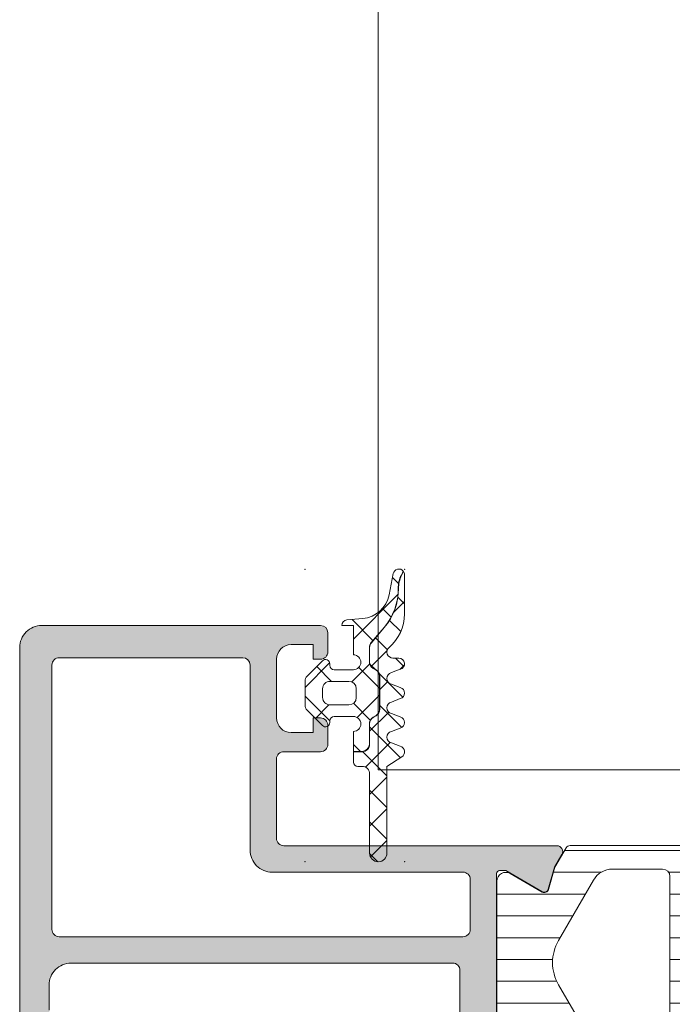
# Model space of a CAD drawing. Header units: millimetres. Extents: x 213386 to 506888, y 183055 to 450952.
# Tile 887 of 1056: x 399519 to 399564, y 334492 to 334559. Entities that reach past the tile are written whole.
import ezdxf

# ---------------------------------------------------------------- set-up
doc = ezdxf.new("R2010")
doc.units = ezdxf.units.MM
doc.layers.add('FASÁDA DETAILNÍ', color=255, linetype='Continuous', lineweight=0)
doc.layers.add('NOVA', color=255, linetype='Continuous', lineweight=0)

# ---------------------------------------------------------------- blocks, each defined once
blk = doc.blocks.new('A$C69D17D4D')
at = {"layer": 'FASÁDA DETAILNÍ'}
h = blk.add_hatch(dxfattribs=at)
h.set_pattern_fill('ANSI37', color=256, scale=0.625, angle=90, style=0)
h.set_pattern_definition([(135, (0, 0), (-1.403165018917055, -1.403165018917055), []), (225, (0, 0), (1.403165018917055, -1.403165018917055), [])])
edge = h.paths.add_edge_path()
edge.add_arc((1579.654066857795, 16762.8899791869), 0.2900050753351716, 224.9975633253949, 359.9994892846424)
edge.add_line((1579.944071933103, 16762.8899766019), (1579.944071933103, 16762.98997086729))
edge.add_arc((1580.254071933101, 16762.98997086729), 0.3099999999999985, 89.99999999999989, 180.0000000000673, ccw=False)
edge.add_line((1580.254071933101, 16763.29997086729), (1581.554047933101, 16763.29997086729))
edge.add_arc((1581.55404793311, 16762.78997086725), 0.5100000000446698, -88.87647985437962, 90.00000000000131, ccw=False)
edge.add_line((1581.564047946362, 16762.28006891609), (1581.564049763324, 16760.92146088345))
edge.add_line((1581.564049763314, 16760.92146088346), (1582.154050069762, 16760.92146088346))
edge.add_arc((1582.154050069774, 16761.41146088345), 0.4900000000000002, -89.99999999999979, 1.272221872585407e-14)
edge.add_line((1582.644050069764, 16761.41146088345), (1582.644050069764, 16762.81145859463))
edge.add_arc((1583.154050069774, 16762.81145859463), 0.5099999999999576, 120.00000000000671, 180.0000000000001, ccw=False)
edge.add_line((1582.899050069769, 16763.25313155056), (1583.099050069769, 16763.3686016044))
edge.add_arc((1582.854050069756, 16763.79295405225), 0.4900000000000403, -59.9999999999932, 1.144999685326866e-13)
edge.add_line((1583.344050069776, 16763.79295405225), (1583.344050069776, 16766.02996389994))
edge.add_arc((1582.854050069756, 16766.02996389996), 0.4899999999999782, 1.144999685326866e-13, 60.00000000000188)
edge.add_line((1583.099050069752, 16766.45431634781), (1582.899050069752, 16766.56978640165))
edge.add_arc((1583.154050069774, 16767.01145935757), 0.5100000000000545, 179.9999999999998, 240.0000000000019, ccw=False)
edge.add_line((1582.644050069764, 16767.01145935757), (1582.644050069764, 16768.0090567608))
edge.add_arc((1583.149983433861, 16768.00905676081), 0.5059333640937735, 139.3588191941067, 180, ccw=False)
edge.add_line((1582.76607949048, 16768.33858116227), (1583.64694636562, 16769.36481249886))
edge.add_arc((1580.616488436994, 16771.96600962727), 3.993732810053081, -40.64118080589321, 0.6188691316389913)
edge.add_arc((1586.619871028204, 16772.03085650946), 2.010000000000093, 153.3452087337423, 180.6188691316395, ccw=False)
edge.add_line((1584.823482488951, 16772.93257055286), (1584.957523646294, 16773.19960642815))
edge.add_arc((1584.65405993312, 16772.95463686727), 0.3900003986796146, 38.91202932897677, 168.9894375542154)
edge.add_line((1584.271238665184, 16773.02912302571), (1583.991637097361, 16771.59103219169))
edge.add_arc((1582.018583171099, 16771.9746442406), 2.010000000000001, -85.00475061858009, -11.002496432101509, ccw=False)
edge.add_line((1582.1936001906, 16769.97227837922), (1581.120640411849, 16769.87849620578))
edge.add_arc((1581.154061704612, 16769.48992909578), 0.3900017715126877, 94.91600467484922, 178.5301263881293)
edge.add_line((1580.764188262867, 16769.4999331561), (1581.564059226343, 16769.4999331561))
edge.add_line((1581.564059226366, 16769.4999331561), (1581.564047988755, 16767.49985381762))
edge.add_arc((1581.55404793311, 16766.98995186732), 0.5100000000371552, -90, 88.87647509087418, ccw=False)
edge.add_line((1581.55404793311, 16766.47995186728), (1580.25407193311, 16766.47995186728))
edge.add_arc((1580.254071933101, 16766.78995186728), 0.3100000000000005, 180, 270, ccw=False)
edge.add_line((1579.944071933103, 16766.78995186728), (1579.944071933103, 16766.88997686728))
edge.add_arc((1579.65405655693, 16766.88994867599), 0.2900153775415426, 0.005569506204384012, 134.9966855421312)
edge.add_line((1579.448996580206, 16767.0950323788), (1578.407699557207, 16766.05446795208))
edge.add_arc((1578.754059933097, 16765.70786372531), 0.4900000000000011, 134.9798378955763, 179.9999999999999)
edge.add_line((1578.264059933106, 16765.70786372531), (1578.264059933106, 16764.07181528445))
edge.add_arc((1578.754059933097, 16764.07181528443), 0.4899999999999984, 180.0000000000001, 225.0276992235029)
edge.add_line((1578.407745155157, 16763.72516549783), (1579.448993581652, 16762.68492335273))
edge = h.paths.add_edge_path()
edge.add_arc((1581.254081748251, 16764.58994805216), 0.4999901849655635, -90.00000000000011, -9.199197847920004e-09, ccw=False)
edge.add_line((1581.254081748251, 16764.0899578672), (1579.954071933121, 16764.08995786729))
edge.add_arc((1579.954053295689, 16764.58993922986), 0.4999813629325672, -180.0021357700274, -89.9978642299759, ccw=False)
edge.add_line((1579.454071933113, 16764.58995786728), (1579.454071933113, 16765.18996486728))
edge.add_arc((1579.954053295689, 16765.18998350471), 0.4999813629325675, 89.99786422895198, 180.0021357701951, ccw=False)
edge.add_line((1579.954071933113, 16765.68996486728), (1581.254081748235, 16765.68996486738))
edge.add_arc((1581.254081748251, 16765.18997468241), 0.4999901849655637, 0, 90.00000000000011, ccw=False)
edge.add_line((1581.754071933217, 16765.18997468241), (1581.754071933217, 16764.58994805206))
h = blk.add_hatch(dxfattribs=at)
h.set_pattern_fill('ANSI37', color=256, scale=0.48, angle=90, style=0)
h.set_pattern_definition([(135, (0, 0), (-1.077630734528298, -1.077630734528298), []), (225, (0, 0), (1.077630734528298, -1.077630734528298), [])])
edge = h.paths.add_edge_path()
edge.add_line((1584.147476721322, 16762.28574469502), (1584.75453423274, 16762.51300358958))
edge.add_arc((1584.654059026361, 16762.8898397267), 0.3900009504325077, -75.0706312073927, 75.07063120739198)
edge.add_line((1584.754534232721, 16763.26667586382), (1584.147476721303, 16763.49393475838))
edge.add_arc((1584.254060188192, 16763.8898397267), 0.4100009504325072, 105.0676336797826, 254.9323663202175, ccw=False)
edge.add_line((1584.147476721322, 16764.28574469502), (1584.754534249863, 16764.51300359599))
edge.add_arc((1584.654060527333, 16764.8898397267), 0.390000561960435, -75.0708416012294, 75.07084160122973)
edge.add_line((1584.754534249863, 16765.26667585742), (1584.147476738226, 16765.49393475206))
edge.add_arc((1584.25405868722, 16765.8898397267), 0.4100005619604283, 105.06742474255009, 254.9325713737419, ccw=False)
edge.add_line((1584.147476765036, 16766.28574470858), (1584.754534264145, 16766.5129997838))
edge.add_arc((1584.654047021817, 16766.88988243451), 0.3900489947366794, -75.07068313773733, 89.99999999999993)
edge.add_line((1584.654047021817, 16767.27993142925), (1584.254057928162, 16767.27993142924))
edge.add_arc((1584.254057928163, 16767.68993198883), 0.4100005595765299, 130.3199356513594, 269.99999999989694, ccw=False)
edge.add_arc((1582.054088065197, 16770.28221820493), 2.989972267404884, -49.68006215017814, 0.001330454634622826)
edge.add_line((1585.044060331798, 16770.28228763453), (1585.044059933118, 16772.95407921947))
edge.add_arc((1584.65405993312, 16772.95463686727), 0.3900003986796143, -0.0819252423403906, 35.64056997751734)
edge.add_line((1584.971008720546, 16773.18188953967), (1584.84135700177, 16772.92359827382))
edge.add_arc((1586.619871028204, 16772.03085650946), 1.990000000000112, 153.345208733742, 180.6188691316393)
edge.add_arc((1580.616488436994, 16771.96600962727), 4.013732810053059, -40.641180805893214, 0.6188691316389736, ccw=False)
edge.add_line((1583.662122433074, 16769.35178610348), (1582.781255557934, 16768.32555476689))
edge.add_arc((1583.149983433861, 16768.00905676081), 0.4859333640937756, 139.3588191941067, 179.9999999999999)
edge.add_line((1582.664050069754, 16768.00905676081), (1582.664050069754, 16767.01145935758))
edge.add_arc((1583.154050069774, 16767.01145935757), 0.4900000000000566, 180.0000000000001, 240.0000000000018)
edge.add_line((1582.909050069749, 16766.58710690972), (1583.109050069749, 16766.47163685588))
edge.add_arc((1582.854050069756, 16766.02996389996), 0.5099999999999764, -1.1368683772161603e-13, 60.00000000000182, ccw=False)
edge.add_line((1583.364050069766, 16766.02996389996), (1583.364050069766, 16763.79295405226))
edge.add_arc((1582.854050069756, 16763.79295405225), 0.5100000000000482, -59.99999999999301, -2.2737367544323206e-13, ccw=False)
edge.add_line((1583.109050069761, 16763.35128109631), (1582.909050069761, 16763.23581104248))
edge.add_arc((1583.154050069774, 16762.81145859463), 0.4899999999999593, 120.000000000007, 179.9999999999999)
edge.add_line((1582.664050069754, 16762.81145859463), (1582.664050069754, 16761.41146088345))
edge.add_arc((1582.154050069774, 16761.41146088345), 0.509999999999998, -90.00000000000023, 0, ccw=False)
edge.add_line((1582.154050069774, 16760.90146088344), (1581.564049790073, 16760.90146088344))
edge.add_line((1581.56404979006, 16760.90146088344), (1581.564050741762, 16760.18983933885))
edge.add_arc((1581.854050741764, 16760.18983972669), 0.2900000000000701, 180.0000766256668, 270.0000000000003)
edge.add_line((1581.854050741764, 16759.89983972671), (1582.154035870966, 16759.89983972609))
edge.add_arc((1582.154217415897, 16759.39001773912), 0.5098220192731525, -0.02428648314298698, 90.02040272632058, ccw=False)
edge.add_line((1582.664039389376, 16759.38980163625), (1582.664069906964, 16753.98983868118))
edge.add_arc((1583.254068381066, 16753.98984201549), 0.5899984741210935, 180.0003238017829, 360.0000000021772)
edge.add_line((1583.844066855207, 16753.98984201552), (1583.844066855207, 16759.89525026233))
edge.add_line((1583.844066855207, 16759.89525026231), (1584.848821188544, 16760.55195381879))
edge.add_arc((1584.654060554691, 16760.88984155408), 0.3899997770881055, -60.04057881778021, 75.07024092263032)
edge.add_line((1584.754538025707, 16761.26667587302), (1584.147476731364, 16761.49393475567))
edge.add_arc((1584.254060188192, 16761.8898397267), 0.4100009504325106, 105.0676336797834, 254.9323677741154, ccw=False)
h = blk.add_hatch(color=256, dxfattribs=at)
edge = h.paths.add_edge_path(flags=16)
edge.add_ellipse((1561.518074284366, 16748.7998801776), major_axis=(-0.4999740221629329, 0), ratio=1, start_angle=-0.0029770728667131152, end_angle=90.00297707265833, ccw=False)
edge.add_line((1561.018100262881, 16748.79990615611), (1561.018100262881, 16766.79990615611))
edge.add_ellipse((1561.518074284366, 16766.79993213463), major_axis=(-0.499974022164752, 0), ratio=1, start_angle=-90.00297707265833, end_angle=0.0029770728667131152, ccw=False)
edge.add_line((1561.518100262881, 16767.29990615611), (1574.018100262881, 16767.29990615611))
edge.add_ellipse((1574.018078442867, 16766.7998843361), major_axis=(-0.500021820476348, 0), ratio=1, start_angle=180.0025002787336, end_angle=269.9974997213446, ccw=False)
edge.add_line((1574.518100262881, 16766.79990615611), (1574.518100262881, 16754.19685515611))
edge.add_ellipse((1576.018099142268, 16754.19685403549), major_axis=(-1.499998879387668, 0), ratio=1, start_angle=-4.280432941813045e-05, end_angle=90.00004280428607)
edge.add_line((1576.018100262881, 16752.6968551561), (1589.018088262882, 16752.6968551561))
edge.add_ellipse((1589.018088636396, 16752.19685552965), major_axis=(-0.4999996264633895, 0), ratio=1, start_angle=179.9999571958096, end_angle=270.0000428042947, ccw=False)
edge.add_line((1589.518088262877, 16752.1968551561), (1589.518088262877, 16748.7999061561))
edge.add_ellipse((1589.018088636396, 16748.79990578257), major_axis=(-0.49999962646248, 0), ratio=1, start_angle=89.99995719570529, end_angle=180.0000428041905, ccw=False)
edge.add_line((1589.018088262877, 16748.29990615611), (1561.518100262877, 16748.29990615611))
edge = h.paths.add_edge_path()
edge.add_line((1560.318088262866, 16719.4999111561), (1563.318088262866, 16719.4999111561))
edge.add_line((1563.318088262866, 16719.4999111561), (1563.318088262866, 16721.4999111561))
edge.add_arc((1562.818114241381, 16721.49993713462), 0.499974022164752, 359.9970229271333, 450.0029770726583)
edge.add_line((1562.818088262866, 16721.9999111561), (1562.318088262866, 16721.9999111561))
edge.add_line((1562.318088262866, 16721.9999111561), (1562.318088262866, 16720.9999111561))
edge.add_line((1562.318088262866, 16720.9999111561), (1561.318088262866, 16720.9999111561))
edge.add_arc((1561.318152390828, 16721.99997528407), 1.00006412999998, 180.0036740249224, 269.9963259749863, ccw=False)
edge.add_line((1560.318088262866, 16721.9999111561), (1560.318088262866, 16725.9999111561))
edge.add_arc((1561.318118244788, 16725.99988117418), 1.000029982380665, 90.00171778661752, 179.9982822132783, ccw=False)
edge.add_line((1561.318088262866, 16726.9999111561), (1562.318088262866, 16726.9999111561))
edge.add_line((1562.318088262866, 16726.9999111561), (1562.318088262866, 16725.9999111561))
edge.add_line((1562.318088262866, 16725.9999111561), (1562.818088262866, 16725.9999111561))
edge.add_arc((1562.818082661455, 16726.49991675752), 0.5000056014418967, 270.0006418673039, 359.9993581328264)
edge.add_line((1563.318088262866, 16726.4999111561), (1563.318088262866, 16729.2999141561))
edge.add_arc((1562.818088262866, 16729.29991415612), 0.5, 0, 180)
edge.add_line((1562.318088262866, 16729.29991415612), (1562.318088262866, 16728.99991115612))
edge.add_arc((1561.818077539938, 16728.99992187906), 0.5000107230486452, 270.0012287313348, 359.9987712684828, ccw=False)
edge.add_line((1561.818088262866, 16728.4999111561), (1561.318088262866, 16728.4999111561))
edge.add_arc((1561.318156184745, 16728.99997907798), 0.5000679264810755, 180.0077822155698, 269.9922177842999, ccw=False)
edge.add_line((1560.818088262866, 16728.9999111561), (1560.818088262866, 16740.29990615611))
edge.add_arc((1561.318110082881, 16740.2998843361), 0.5000218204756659, 90.00250027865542, 179.9974997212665, ccw=False)
edge.add_line((1561.318088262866, 16740.79990615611), (1561.818088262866, 16740.79990615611))
edge.add_arc((1561.818150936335, 16740.29996882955), 0.4999373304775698, -0.007182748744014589, 90.00718274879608, ccw=False)
edge.add_line((1562.318088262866, 16740.29990615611), (1562.318088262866, 16739.99990315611))
edge.add_arc((1562.818151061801, 16739.99996595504), 0.500062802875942, 180.0071953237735, 269.9928046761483)
edge.add_line((1562.818088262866, 16739.4999031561), (1567.318088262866, 16739.4999031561))
edge.add_arc((1567.318082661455, 16739.99990875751), 0.5000056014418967, 270.0006418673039, 359.9993581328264)
edge.add_line((1567.818088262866, 16739.9999031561), (1567.818088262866, 16740.7999061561))
edge.add_arc((1567.318114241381, 16740.79993213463), 0.499974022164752, 359.9970229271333, 450.0029770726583)
edge.add_line((1567.318088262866, 16741.29990615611), (1565.318088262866, 16741.29990615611))
edge.add_arc((1565.318156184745, 16741.79997407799), 0.5000679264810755, 180.0077822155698, 269.9922177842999, ccw=False)
edge.add_line((1564.818088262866, 16741.79990615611), (1564.818088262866, 16742.29990615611))
edge.add_arc((1564.318150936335, 16742.29996882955), 0.499937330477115, 359.9928172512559, 450.0071827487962)
edge.add_line((1564.318088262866, 16742.79990615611), (1561.318088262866, 16742.79990615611))
edge.add_arc((1561.318143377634, 16743.29996127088), 0.5000551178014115, 180.0063149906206, 269.99368500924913, ccw=False)
edge.add_line((1560.818088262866, 16743.29990615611), (1560.818088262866, 16744.99990315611))
edge.add_arc((1562.318056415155, 16744.99993500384), 1.499968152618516, 89.99878348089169, 180.0012165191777, ccw=False)
edge.add_line((1562.318088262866, 16746.4999031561), (1588.318088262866, 16746.4999031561))
edge.add_arc((1588.31810912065, 16745.99992401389), 0.4999791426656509, -0.0023902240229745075, 90.0023902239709, ccw=False)
edge.add_line((1588.818088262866, 16745.9999031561), (1588.818088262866, 16741.7999061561))
edge.add_arc((1588.318082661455, 16741.79991175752), 0.5000056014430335, 270.0006418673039, 359.9993581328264, ccw=False)
edge.add_line((1588.318088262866, 16741.29990615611), (1586.318088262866, 16741.29990615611))
edge.add_arc((1586.318110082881, 16740.7998843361), 0.500021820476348, 90.00250027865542, 179.9974997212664)
edge.add_line((1585.818088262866, 16740.79990615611), (1585.818088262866, 16739.99990315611))
edge.add_arc((1586.318140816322, 16739.99995570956), 0.5000525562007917, 180.0060215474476, 269.993978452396)
edge.add_line((1586.318088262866, 16739.4999031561), (1591.318089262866, 16739.4999031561))
edge.add_line((1591.318089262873, 16739.4999031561), (1592.075978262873, 16739.7172241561))
edge.add_arc((1592.158669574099, 16739.42884574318), 0.2999999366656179, 37.904814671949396, 106.0000242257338, ccw=False)
edge.add_arc((1592.632089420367, 16739.79745629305), 0.300000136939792, 217.9047180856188, 269.9999699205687)
edge.add_line((1592.632089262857, 16739.4974561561), (1594.696236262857, 16739.4974581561))
edge.add_arc((1594.696236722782, 16739.89745755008), 0.3999993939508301, 269.9999341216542, 381.9737695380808)
edge.add_line((1595.067178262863, 16740.0471301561), (1594.250817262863, 16742.0703591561))
edge.add_arc((1594.065347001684, 16741.99552253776), 0.1999993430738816, 21.97390785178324, 114.1410923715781)
edge.add_line((1593.98355026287, 16742.17803015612), (1591.59986526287, 16741.10971015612))
edge.add_arc((1591.518068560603, 16741.29221826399), 0.199999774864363, 179.1800993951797, 294.14102546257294, ccw=False)
edge.add_line((1591.318089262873, 16741.29508015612), (1591.318088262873, 16752.59916015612))
edge.add_arc((1591.509502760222, 16752.60759187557), 0.1916001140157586, 88.95554997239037, 182.5222218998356, ccw=False)
edge.add_line((1591.512995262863, 16752.79916015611), (1591.933579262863, 16752.79916015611))
edge.add_line((1591.93357926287, 16752.79916015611), (1594.39919126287, 16751.36742515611))
edge.add_arc((1594.550002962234, 16751.6267621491), 0.2999997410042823, 239.8208038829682, 344.0000282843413)
edge.add_line((1594.838381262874, 16751.54407115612), (1595.266252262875, 16753.03623215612))
edge.add_line((1595.266252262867, 16753.03623215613), (1595.764664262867, 16753.89950715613))
edge.add_arc((1595.418254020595, 16754.09950710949), 0.4000000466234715, 330.0000115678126, 449.9999652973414)
edge.add_line((1595.418254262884, 16754.49950715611), (1591.310323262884, 16754.49916015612))
edge.add_line((1591.310323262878, 16754.49916015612), (1576.818266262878, 16754.49685515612))
edge.add_arc((1576.818088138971, 16754.99685500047), 0.4999998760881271, 179.9999821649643, 270.0204115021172, ccw=False)
edge.add_line((1576.318088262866, 16754.99685515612), (1576.318088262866, 16760.39989715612))
edge.add_arc((1576.818087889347, 16760.39989752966), 0.49999962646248, 89.99995719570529, 180.0000428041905, ccw=False)
edge.add_line((1576.818088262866, 16760.89989715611), (1579.318088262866, 16760.89989715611))
edge.add_arc((1579.318088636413, 16761.39989678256), 0.4999996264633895, 269.9999571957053, 360.0000428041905)
edge.add_line((1579.818088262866, 16761.39989715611), (1579.818088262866, 16762.69990015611))
edge.add_arc((1579.31810912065, 16762.69992101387), 0.4999791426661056, 359.997609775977, 450.0023902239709)
edge.add_line((1579.318088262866, 16763.19990015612), (1578.818088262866, 16763.19990015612))
edge.add_line((1578.818088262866, 16763.19990015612), (1578.818088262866, 16762.19990015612))
edge.add_line((1578.818088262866, 16762.19990015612), (1577.318088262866, 16762.19990015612))
edge.add_arc((1577.318119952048, 16763.19993184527), 1.00003168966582, 180.0018155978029, 269.99818440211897, ccw=False)
edge.add_line((1576.318088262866, 16763.19990015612), (1576.318088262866, 16767.19990015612))
edge.add_arc((1577.318157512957, 16767.19983090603), 1.00006925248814, 90.00396746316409, 179.9960325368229, ccw=False)
edge.add_line((1577.318088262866, 16768.19990015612), (1578.818088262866, 16768.19990015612))
edge.add_line((1578.818088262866, 16768.19990015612), (1578.818088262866, 16767.19990015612))
edge.add_line((1578.818088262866, 16767.19990015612), (1579.318088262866, 16767.19990015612))
edge.add_arc((1579.318114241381, 16767.6998741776), 0.4999740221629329, 269.9970229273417, 360.0029770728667)
edge.add_line((1579.818088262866, 16767.69990015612), (1579.818088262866, 16768.99990315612))
edge.add_arc((1579.318082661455, 16768.99989755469), 0.5000056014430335, 0.0006418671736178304, 89.99935813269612)
edge.add_line((1579.318088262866, 16769.4999031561), (1560.318088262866, 16769.4999031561))
edge.add_arc((1560.318058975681, 16767.99993244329), 1.49997071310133, 89.99888129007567, 180.0011187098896)
edge.add_line((1558.818088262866, 16767.9999031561), (1558.818088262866, 16720.9999111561))
edge.add_arc((1560.318148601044, 16720.99997149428), 1.500060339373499, 180.002304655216, 269.9976953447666)
h = blk.add_hatch(dxfattribs=at)
h.set_pattern_fill('ANSI31', color=256, scale=0.468, angle=135, style=0)
h.set_pattern_definition([(180, (1636.818060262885, 16754.49993115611), (-4.240520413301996e-16, -1.4859), [])])
edge = h.paths.add_edge_path(flags=16)
edge.add_line((1618.729582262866, 16752.15183115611), (1620.012944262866, 16749.92912115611))
edge.add_ellipse((1618.281219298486, 16748.9292487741), major_axis=(-1.999654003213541, 0), ratio=1, start_angle=150.0000457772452, end_angle=210.0015014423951, ccw=False)
edge.add_line((1620.012971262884, 16747.92942315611), (1619.360843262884, 16746.79990515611))
edge.add_ellipse((1616.762763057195, 16748.29990828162), major_axis=(-3.000005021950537, 0), ratio=1, start_angle=106.00005471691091, end_angle=149.9999864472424, ccw=False)
edge.add_line((1617.589679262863, 16745.41611915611), (1613.918657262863, 16744.36347115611))
edge.add_ellipse((1613.780838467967, 16744.84410218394), major_axis=(-0.5000002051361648, 0), ratio=1, start_angle=-0.0007989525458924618, end_angle=106.00000720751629, ccw=False)
edge.add_line((1613.280838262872, 16744.84410915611), (1613.280948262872, 16752.40186215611))
edge.add_ellipse((1613.780948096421, 16752.40185232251), major_axis=(-0.4999998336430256, 0), ratio=1, start_angle=269.9991787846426, end_angle=359.99887315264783, ccw=False)
edge.add_line((1613.780955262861, 16752.90185215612), (1617.430604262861, 16752.90179615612))
edge.add_ellipse((1617.43056479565, 16751.40179690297), major_axis=(-1.499999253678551, 0), ratio=1, start_angle=210.0015272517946, end_angle=269.9984924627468, ccw=False)
edge = h.paths.add_edge_path(flags=16)
edge.add_line((1611.680946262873, 16752.4018801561), (1611.680819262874, 16744.0985501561))
edge.add_ellipse((1611.180818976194, 16744.09855841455), major_axis=(-0.5000002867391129, 0), ratio=1, start_angle=105.99994393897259, end_angle=179.99905365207, ccw=False)
edge.add_line((1611.318637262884, 16743.61792715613), (1605.365875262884, 16741.91100015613))
edge.add_ellipse((1605.228056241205, 16742.39163088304), major_axis=(-0.4999999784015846, 0), ratio=1, start_angle=-0.0009480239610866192, end_angle=106.00004168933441, ccw=False)
edge.add_line((1604.728056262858, 16742.39163915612), (1604.728226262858, 16752.40199315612))
edge.add_ellipse((1605.228226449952, 16752.40198096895), major_axis=(-0.5000001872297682, 0), ratio=1, start_angle=269.9991047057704, end_angle=359.9986034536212, ccw=False)
edge.add_line((1605.228234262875, 16752.90198115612), (1611.180954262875, 16752.90189115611))
edge.add_ellipse((1611.180945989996, 16752.40189088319), major_axis=(-0.5000002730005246, 0), ratio=1, start_angle=179.998770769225, end_angle=269.9990519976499, ccw=False)
edge = h.paths.add_edge_path(flags=16)
edge.add_line((1597.363922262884, 16741.85284415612), (1595.530033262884, 16745.02923415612))
edge.add_ellipse((1598.128113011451, 16746.52923401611), major_axis=(-3.000002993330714, 0), ratio=1, start_angle=-30.00149175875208, end_angle=29.99996390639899, ccw=False)
edge.add_line((1595.530073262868, 16748.0293031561), (1597.910568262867, 16752.1521861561))
edge.add_ellipse((1599.209586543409, 16751.40215049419), major_axis=(-1.500000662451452, 0), ratio=1, start_angle=269.9984828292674, end_angle=329.99844168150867, ccw=False)
edge.add_line((1599.209626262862, 16752.9021511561), (1602.628240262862, 16752.9020601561))
edge.add_ellipse((1602.628226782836, 16752.4020606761), major_axis=(-0.4999994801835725, 0), ratio=1, start_angle=179.9985653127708, end_angle=269.9984553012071, ccw=False)
edge.add_line((1603.128226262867, 16752.4020481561), (1603.128045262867, 16742.1027331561))
edge.add_ellipse((1602.128044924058, 16742.10275149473), major_axis=(-1.000000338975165, 0), ratio=1, start_angle=89.99847242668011, end_angle=179.9989492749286, ccw=False)
edge.add_line((1602.128018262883, 16741.10275115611), (1598.662920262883, 16741.10284415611))
edge.add_ellipse((1598.662960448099, 16742.60284429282), major_axis=(-1.500000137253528, 0), ratio=1, start_angle=30.000003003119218, end_angle=89.9984650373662, ccw=False)
edge = h.paths.add_edge_path()
edge.add_line((1595.516116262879, 16739.5029761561), (1602.069179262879, 16739.5027541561))
edge.add_arc((1602.069346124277, 16744.50275185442), 4.999997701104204, 269.9980879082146, 286.0000237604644)
edge.add_line((1603.447534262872, 16739.6964461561), (1618.333952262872, 16743.9650571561))
edge.add_arc((1618.471770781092, 16743.48442680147), 0.4999994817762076, -7.39515485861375e-05, 105.9999979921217, ccw=False)
edge.add_line((1618.97177026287, 16743.48442615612), (1618.97177026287, 16739.60105215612))
edge.add_arc((1619.97177026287, 16739.60103215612), 1.0000000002, 179.9988540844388, 359.9988540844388)
edge.add_line((1620.97177026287, 16739.60101215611), (1620.97195826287, 16744.29934815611))
edge.add_line((1620.971958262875, 16744.29934815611), (1621.128010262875, 16744.29934815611))
edge.add_arc((1621.128010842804, 16744.59934814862), 0.2999999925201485, 269.9998892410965, 338.0261541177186)
edge.add_line((1621.406217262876, 16744.48709315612), (1622.379404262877, 16746.89899515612))
edge.add_arc((1622.564875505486, 16746.82415855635), 0.2000002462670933, 65.85901776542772, 158.0262022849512, ccw=False)
edge.add_line((1622.646672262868, 16747.00666715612), (1624.245357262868, 16746.29016715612))
edge.add_arc((1624.552095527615, 16746.97457291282), 0.7499997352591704, 245.8589415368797, 360.000018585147)
edge.add_line((1625.302095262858, 16746.97457315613), (1625.302095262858, 16752.08212215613))
edge.add_arc((1624.702095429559, 16752.08212202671), 0.5999998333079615, 1.235602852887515e-05, 120.1429248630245)
edge.add_line((1624.400800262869, 16752.60098715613), (1622.228843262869, 16751.33977115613))
edge.add_arc((1622.07819499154, 16751.59920380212), 0.3000003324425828, 196.0000690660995, 300.14303069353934, ccw=False)
edge.add_line((1621.78981626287, 16751.51651215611), (1621.35554926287, 16753.03098415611))
edge.add_line((1621.355549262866, 16753.0309841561), (1620.593001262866, 16754.3517561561))
edge.add_arc((1620.33319412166, 16754.20175541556), 0.2999999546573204, 30.00016831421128, 92.46330478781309)
edge.add_line((1620.320300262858, 16754.5014781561), (1596.330646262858, 16754.5014781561))
edge.add_arc((1596.31069159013, 16754.20214243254), 0.3000001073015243, 86.1861237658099, 149.9998522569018)
edge.add_line((1596.050884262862, 16754.35214315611), (1595.288316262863, 16753.03133715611))
edge.add_line((1595.288316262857, 16753.03133715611), (1594.854049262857, 16751.51686615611))
edge.add_arc((1594.56567014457, 16751.59955730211), 0.300000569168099, 239.85708161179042, 344.0000432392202, ccw=False)
edge.add_line((1594.415022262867, 16751.34012415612), (1592.243066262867, 16752.60134015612))
edge.add_arc((1591.941770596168, 16752.08247473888), 0.6000003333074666, 59.85704764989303, 179.9999601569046)
edge.add_line((1591.341770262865, 16752.08247515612), (1591.341770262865, 16742.17887515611))
edge.add_arc((1592.091770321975, 16742.17887441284), 0.750000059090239, 179.9999432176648, 294.1410202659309)
edge.add_line((1592.398508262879, 16741.4944681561), (1593.997193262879, 16742.21096815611))
edge.add_arc((1594.078990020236, 16742.02845955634), 0.2000002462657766, 21.97379771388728, 114.14098223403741, ccw=False)
edge.add_line((1594.264461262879, 16742.1032961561), (1595.237920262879, 16739.6907211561))
edge.add_arc((1595.516126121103, 16739.80297531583), 0.2999991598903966, 201.9737385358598, 269.9981172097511)
blk.add_lwpolyline([(1627.253972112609, 16840.64530968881), (1627.253972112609, 17228.33608654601), (1583.253972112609, 17228.33608654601), (1583.253972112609, 16840.64530968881), (1583.253972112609, 16759.67443086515), (1627.253972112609, 16759.67443086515)], close=True, dxfattribs=at)
at = {"layer": 'FASÁDA DETAILNÍ', "color": 7}
for points in [[(1579.448993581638, 16762.68492335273, 0.6681907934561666), (1579.944071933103, 16762.8899766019), (1579.944071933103, 16762.98997086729, -0.41421356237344), (1580.254071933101, 16763.29997086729), (1581.55404793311, 16763.29997086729, -0.9902431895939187), (1581.564047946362, 16762.28006891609), (1581.564049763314, 16760.92146088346), (1582.154050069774, 16760.92146088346, 0.4142135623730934), (1582.644050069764, 16761.41146088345), (1582.644050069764, 16762.81145859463, -0.267949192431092), (1582.899050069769, 16763.25313155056), (1583.099050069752, 16763.36860160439, 0.2679491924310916), (1583.344050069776, 16763.79295405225), (1583.344050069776, 16766.02996389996, 0.267949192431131), (1583.099050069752, 16766.45431634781), (1582.899050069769, 16766.56978640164, -0.2679491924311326), (1582.644050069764, 16767.01145935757), (1582.644050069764, 16768.00905676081, -0.1792130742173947), (1582.76607949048, 16768.33858116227), (1583.646946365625, 16769.36481249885, 0.1820014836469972), (1584.609988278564, 16772.00914631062, -0.1195687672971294), (1584.823482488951, 16772.93257055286), (1584.957523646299, 16773.19960642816, 0.6375452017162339), (1584.271238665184, 16773.02912302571), (1583.991637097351, 16771.59103219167, -0.3346062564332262), (1582.1936001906, 16769.97227837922), (1581.120640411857, 16769.87849620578, 0.381933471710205), (1580.764188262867, 16769.4999331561), (1581.564059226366, 16769.4999331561), (1581.564047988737, 16767.49985381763, -0.9902431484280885), (1581.55404793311, 16766.47995186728), (1580.254071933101, 16766.47995186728, -0.414213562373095), (1579.944071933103, 16766.78995186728), (1579.944071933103, 16766.88997686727, 0.6681225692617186), (1579.448996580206, 16767.0950323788), (1578.407699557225, 16766.05446795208, 0.1990038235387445), (1578.264059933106, 16765.70786372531), (1578.264059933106, 16764.07181528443, 0.199038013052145), (1578.407745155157, 16763.72516549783), (1579.448993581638, 16762.68492335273)], [(1584.147476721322, 16762.28574469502), (1584.754534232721, 16762.51300358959, 0.7683067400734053), (1584.754534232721, 16763.26667586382), (1584.147476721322, 16763.49393475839, -0.7663896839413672), (1584.147476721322, 16764.28574469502), (1584.754534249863, 16764.51300359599, 0.7683096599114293), (1584.754534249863, 16765.26667585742), (1584.147476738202, 16765.49393475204, -0.766392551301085), (1584.147476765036, 16766.28574470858), (1584.754534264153, 16766.51299978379, 0.8775222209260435), (1584.654047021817, 16767.27993142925), (1584.254057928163, 16767.27993142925, -0.6981291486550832), (1583.988764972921, 16768.00253414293, 0.2202365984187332), (1585.044060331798, 16770.28228763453), (1585.044059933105, 16772.95407921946, 0.1571434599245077), (1584.971008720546, 16773.18188953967), (1584.841357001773, 16772.92359827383, 0.1195687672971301), (1584.629987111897, 16772.00936233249, -0.1820014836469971), (1583.662122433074, 16769.35178610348), (1582.781255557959, 16768.3255547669, 0.1792130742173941), (1582.664050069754, 16768.00905676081), (1582.664050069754, 16767.01145935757, 0.2679491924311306), (1582.909050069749, 16766.58710690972), (1583.109050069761, 16766.47163685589, -0.2679491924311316), (1583.364050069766, 16766.02996389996), (1583.364050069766, 16763.79295405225, -0.2679491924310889), (1583.109050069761, 16763.35128109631), (1582.909050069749, 16763.23581104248, 0.2679491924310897), (1582.664050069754, 16762.81145859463), (1582.664050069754, 16761.41146088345, -0.4142135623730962), (1582.154050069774, 16760.90146088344), (1581.56404979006, 16760.90146088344), (1581.564050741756, 16760.18983933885, 0.4142131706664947), (1581.854050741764, 16759.89983972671), (1582.154035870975, 16759.89983972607, -0.414442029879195), (1582.664039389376, 16759.38980163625), (1582.664069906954, 16753.98983868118, 0.999997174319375), (1583.844066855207, 16753.98984201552), (1583.844066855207, 16759.89525026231), (1584.848821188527, 16760.55195381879, 0.6688782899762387), (1584.754538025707, 16761.26667587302), (1584.147476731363, 16761.49393475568, -0.7663896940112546), (1584.147476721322, 16762.28574469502)], [(1581.754071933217, 16764.58994805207, -0.4142135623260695), (1581.254081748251, 16764.0899578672), (1579.954071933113, 16764.08995786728, -0.4142353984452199), (1579.454071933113, 16764.58995786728), (1579.454071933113, 16765.18996486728, -0.4142353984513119), (1579.954071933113, 16765.68996486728), (1581.254081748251, 16765.68996486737, -0.4142135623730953), (1581.754071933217, 16765.18997468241), (1581.754071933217, 16764.58994805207)]]:
    blk.add_lwpolyline(points, format="xyb", close=True, dxfattribs=at)
at = {"layer": 'FASÁDA DETAILNÍ'}
for points in [[(1560.818088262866, 16743.29990615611), (1560.818088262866, 16744.9999031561), (1560.818088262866, 16744.9999031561, -0.414226), (1562.318088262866, 16746.4999031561), (1588.318088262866, 16746.4999031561), (1588.318088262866, 16746.4999031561, -0.414238), (1588.818088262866, 16745.9999031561), (1588.818088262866, 16741.79990615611)], [(1591.318089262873, 16741.29508015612), (1591.318088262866, 16752.59916015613), (1591.318088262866, 16752.59916015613, -0.432566), (1591.512995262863, 16752.79916015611), (1591.93357926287, 16752.79916015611), (1594.39919126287, 16751.36742515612), (1594.39919126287, 16751.36742515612, 0.488701), (1594.838381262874, 16751.54407115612), (1595.266252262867, 16753.03623215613), (1595.764664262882, 16753.89950715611), (1595.764664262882, 16753.89950715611, 0.57735), (1595.418254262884, 16754.49950715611), (1591.310323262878, 16754.49916015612), (1576.818266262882, 16754.49685515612), (1576.818266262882, 16754.49685515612, -0.414318), (1576.318088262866, 16754.99685515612), (1576.318088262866, 16760.39989715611), (1576.318088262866, 16760.39989715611, -0.414214), (1576.818088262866, 16760.89989715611), (1579.318088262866, 16760.89989715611), (1579.318088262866, 16760.89989715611, 0.414214), (1579.818088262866, 16761.39989715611), (1579.818088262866, 16762.69990015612), (1579.818088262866, 16762.69990015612, 0.414238), (1579.318088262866, 16763.19990015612), (1578.818088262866, 16763.19990015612), (1578.818088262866, 16762.19990015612), (1577.318088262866, 16762.19990015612), (1577.318088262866, 16762.19990015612, -0.414195), (1576.318088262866, 16763.19990015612), (1576.318088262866, 16767.19990015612), (1576.318088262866, 16767.19990015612, -0.414173), (1577.318088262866, 16768.19990015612), (1578.818088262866, 16768.19990015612), (1578.818088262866, 16767.19990015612), (1579.318088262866, 16767.19990015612), (1579.318088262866, 16767.19990015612, 0.414244), (1579.818088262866, 16767.69990015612), (1579.818088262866, 16768.9999031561), (1579.818088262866, 16768.9999031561, 0.414207), (1579.318088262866, 16769.4999031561), (1560.318088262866, 16769.4999031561), (1560.318088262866, 16769.4999031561, 0.414225), (1558.818088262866, 16767.9999031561), (1558.818088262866, 16720.9999111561)], [(1620.320300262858, 16754.5014781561), (1596.330646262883, 16754.5014781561), (1596.330646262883, 16754.5014781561, 0.285866), (1596.050884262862, 16754.35214315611), (1595.288316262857, 16753.03133715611), (1594.854049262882, 16751.5168661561), (1594.854049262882, 16751.5168661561, -0.488505), (1594.415022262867, 16751.34012415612), (1592.243066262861, 16752.60134015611), (1592.243066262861, 16752.60134015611, 0.578182), (1591.341770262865, 16752.08247515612), (1591.341770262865, 16742.17887515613)]]:
    blk.add_lwpolyline(points, format="xyb", dxfattribs=at)
at = {"layer": 'FASÁDA DETAILNÍ', "extrusion": (0, 0, -1)}
for points in [[(-1561.518100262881, 16748.29990615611, 0.414244), (-1561.018100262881, 16748.79990615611), (-1561.018100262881, 16766.79990615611), (-1561.018100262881, 16766.79990615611, 0.414244), (-1561.518100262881, 16767.29990615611), (-1574.018100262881, 16767.29990615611), (-1574.018100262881, 16767.29990615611, 0.414188), (-1574.518100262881, 16766.79990615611), (-1574.518100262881, 16754.1968551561), (-1574.518100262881, 16754.1968551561, -0.414214), (-1576.018100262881, 16752.6968551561), (-1589.018088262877, 16752.6968551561), (-1589.018088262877, 16752.6968551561, 0.414214), (-1589.518088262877, 16752.1968551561), (-1589.518088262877, 16748.79990615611), (-1589.518088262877, 16748.79990615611, 0.414214), (-1589.018088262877, 16748.29990615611), (-1561.518100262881, 16748.29990615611)], [(-1597.363922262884, 16741.85284415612), (-1595.530033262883, 16745.0292341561), (-1595.530033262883, 16745.0292341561, 0.267956), (-1595.530073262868, 16748.0293031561), (-1597.910568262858, 16752.15218615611), (-1597.910568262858, 16752.15218615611, 0.267949), (-1599.209626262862, 16752.9021511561), (-1602.628240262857, 16752.90206015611), (-1602.628240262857, 16752.90206015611, 0.414213), (-1603.128226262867, 16752.4020481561), (-1603.128045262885, 16742.10273315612), (-1603.128045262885, 16742.10273315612, 0.414216), (-1602.128018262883, 16741.10275115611), (-1598.662920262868, 16741.10284415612), (-1598.662920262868, 16741.10284415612, 0.267942), (-1597.363922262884, 16741.85284415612)]]:
    blk.add_lwpolyline(points, format="xyb", close=True, dxfattribs=at)
at = {"layer": 'FASÁDA DETAILNÍ'}
for p in [(1578.264059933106, 16773.32993086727), (1585.044059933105, 16773.32993086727), (1578.264059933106, 16753.39993086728), (1585.044059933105, 16753.39993086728)]:
    blk.add_point(p, dxfattribs=at)

msp = doc.modelspace()

# ---------------------------------------------------------------- block references
at = {"layer": 'NOVA', "ltscale": 300}
msp.add_blockref('A$C69D17D4D', (397960.6382589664, 317748.1544064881), dxfattribs=at)

doc.saveas('drawing.dxf')
